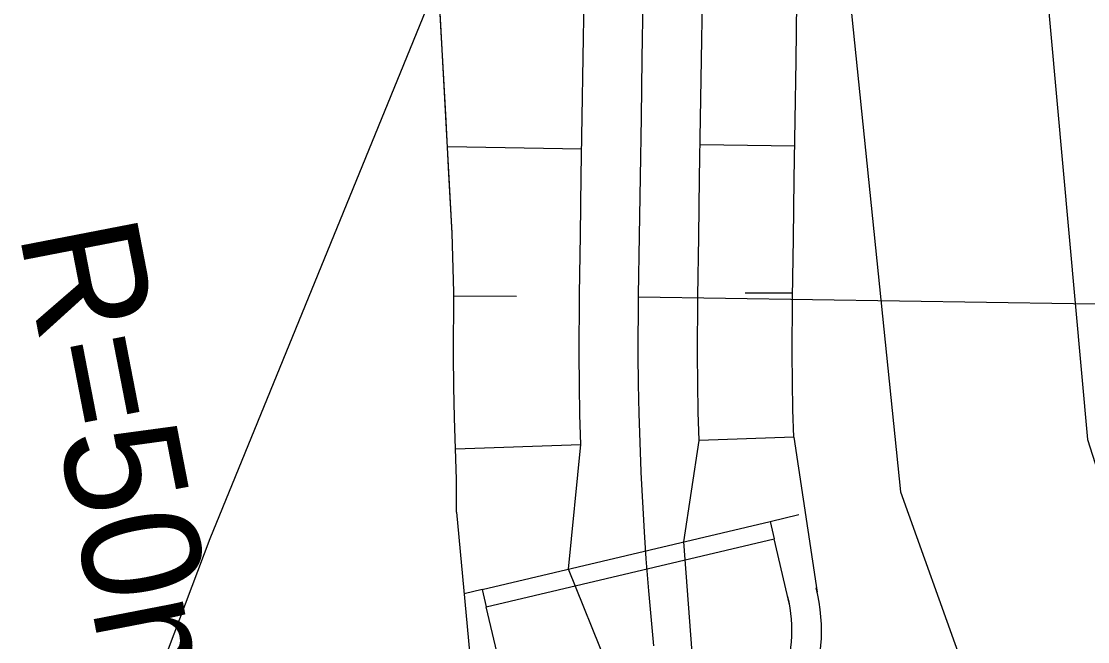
# Model space of a CAD drawing. Extents: x -583721 to -583071, y -1166145 to -1165065.
# Drawn here: x -583479.61 to -583461.59, y -1165305.66 to -1165295.18 of the extents above; entities that cross this region are included whole.
import ezdxf

# ---------------------------------------------------------------- set-up
doc = ezdxf.new("R2010")
doc.units = 0
for name, color, linetype in [('01_DOPRAVA', 7, 'Continuous'), ('03_PC_POPIS_NAVRH', 7, 'Continuous'), ('14', 7, 'Continuous'), ('21', 7, 'Continuous'), ('Default', 7, 'Continuous'), ('KOTY', 7, 'Continuous'), ('TISK', 7, 'Continuous')]:
    doc.layers.add(name, color=color, linetype=linetype)

msp = doc.modelspace()

# ---------------------------------------------------------------- linework, layer by layer
at = {"layer": '01_DOPRAVA'}
msp.add_lwpolyline([(-583479.19, -1165311.26), (-583476.42, -1165303.92), (-583472.55, -1165294.46), (-583473.2, -1165285.59), (-583473.93, -1165271.71), (-583474.02, -1165266.7), (-583469.49, -1165257.18), (-583464.2, -1165245.36), (-583457.16, -1165229.52), (-583453.53, -1165221.51), (-583450.9, -1165215.7), (-583447.13, -1165205.68)], dxfattribs=at)
at = {"layer": '03_PC_POPIS_NAVRH'}
for points in [[(-583467.84, -1165272.94), (-583464.75, -1165303.13)], [(-583462.94, -1165287.3), (-583461.59, -1165302.25)], [(-583461.59, -1165302.25), (-583452.7, -1165330.11), (-583439.53, -1165361.89), (-583424.49, -1165398.09), (-583411.01, -1165432.01), (-583399.44, -1165466.53), (-583397.85, -1165474.11)], [(-583464.75, -1165303.13), (-583454.71, -1165331.15), (-583441.76, -1165362.61), (-583427, -1165399.08), (-583414.01, -1165432.94), (-583402.68, -1165467.21), (-583401.88, -1165473.68), (-583399.3, -1165487.37), (-583400.15, -1165499.25), (-583403.33, -1165538.26), (-583407.25, -1165561.02), (-583404.58, -1165574.64), (-583401.09, -1165602.76), (-583401.09, -1165613.37), (-583400.94, -1165621.86)]]:
    msp.add_lwpolyline(points, dxfattribs=at)
at = {"layer": '14'}
for p, q in [((-583472.407, -1165297.299), (-583470.137, -1165297.334)), ((-583466.536, -1165297.291), (-583468.136, -1165297.266)), ((-583467.375, -1165299.768), (-583466.575, -1165299.771)), ((-583471.238, -1165299.831), (-583472.3, -1165299.828)), ((-583466.552, -1165302.211), (-583468.151, -1165302.266)), ((-583472.271, -1165302.405), (-583470.15, -1165302.333))]:
    msp.add_line(p, q, dxfattribs=at)
at = {"layer": '21'}
for p, q in [((-583468.414, -1165303.978), (-583468.151, -1165302.266)), ((-583466.552, -1165302.211), (-583466.158, -1165304.826)), ((-583470.36, -1165304.439), (-583470.15, -1165302.333)), ((-583472.256, -1165303.478), (-583471.996, -1165306.209)), ((-583466.954, -1165303.632), (-583466.468, -1165303.516)), ((-583466.954, -1165303.632), (-583466.885, -1165303.924)), ((-583466.625, -1165305.034), (-583466.885, -1165303.924)), ((-583468.239, -1165306.3), (-583468.414, -1165303.978)), ((-583469.486, -1165306.611), (-583470.36, -1165304.439)), ((-583471.82, -1165304.785), (-583472.125, -1165304.857)), ((-583471.82, -1165304.785), (-583471.751, -1165305.077)), ((-583471.494, -1165306.151), (-583471.751, -1165305.077))]:
    msp.add_line(p, q, dxfattribs=at)
for points in [[(-583472.256, -1165303.478), (-583472.252, -1165302.946), (-583472.253, -1165302.926), (-583472.29, -1165301.884), (-583472.301, -1165301.357), (-583472.306, -1165300.822), (-583472.3, -1165299.787), (-583472.299, -1165299.761), (-583472.328, -1165298.76), (-583472.654, -1165292.754)], [(-583472.256, -1165303.478), (-583472.252, -1165302.946), (-583472.253, -1165302.926), (-583472.29, -1165301.884), (-583472.301, -1165301.357), (-583472.306, -1165300.822), (-583472.3, -1165299.787), (-583472.299, -1165299.761), (-583472.328, -1165298.76), (-583472.382, -1165297.759), (-583472.436, -1165296.758), (-583472.491, -1165295.757), (-583472.545, -1165294.756)], [(-583470.15, -1165302.333), (-583470.167, -1165301.833), (-583470.177, -1165301.327), (-583470.181, -1165300.813), (-583470.176, -1165299.82), (-583470.175, -1165299.793), (-583470.16, -1165298.794), (-583470.145, -1165297.794), (-583470.129, -1165296.794), (-583470.114, -1165295.794), (-583470.098, -1165294.794)], [(-583468.151, -1165302.266), (-583468.168, -1165301.785), (-583468.177, -1165301.299), (-583468.181, -1165300.805), (-583468.176, -1165299.851), (-583468.176, -1165299.824), (-583468.16, -1165298.824), (-583468.145, -1165297.825), (-583468.129, -1165296.825), (-583468.114, -1165295.825), (-583468.098, -1165294.825)], [(-583466.552, -1165302.211), (-583466.568, -1165301.746), (-583466.577, -1165301.276), (-583466.581, -1165300.798), (-583466.576, -1165299.876), (-583466.576, -1165299.849), (-583466.56, -1165298.849), (-583466.545, -1165297.849), (-583466.53, -1165296.849), (-583466.514, -1165295.849), (-583466.499, -1165294.85)]]:
    msp.add_lwpolyline(points, dxfattribs=at)
for centre, major_axis, start_param, end_param in [((-583469.085, -1165305.482), (2.881, 0.838), 4.949313, 6.245248), ((-583469.086, -1165305.476), (-2.401, -0.698), 1.866555, 3.091327)]:
    msp.add_ellipse(centre, major_axis=major_axis, ratio=0.99995, start_param=start_param, end_param=end_param, dxfattribs=at)
at = {"layer": 'Default'}
for p, q in [((-583471.82, -1165304.785), (-583466.954, -1165303.632)), ((-583471.751, -1165305.077), (-583466.885, -1165303.924))]:
    msp.add_line(p, q, dxfattribs=at)
at = {"layer": 'KOTY'}
msp.add_lwpolyline([(-583468.918, -1165305.737), (-583469.005, -1165304.804), (-583469.048, -1165304.265), (-583469.079, -1165303.807), (-583469.133, -1165302.808), (-583469.134, -1165302.79), (-583469.167, -1165301.809), (-583469.177, -1165301.313), (-583469.181, -1165300.809), (-583469.176, -1165299.836), (-583469.175, -1165299.809), (-583469.16, -1165298.809), (-583469.145, -1165297.809), (-583469.129, -1165296.809), (-583469.114, -1165295.809), (-583469.098, -1165294.81)], dxfattribs=at)
at = {"layer": 'TISK'}
msp.add_lwpolyline([(-583469.176, -1165299.836), (-583444.179, -1165300.221)], dxfattribs=at)

# ---------------------------------------------------------------- texts
msp.add_text('R=50m alfa=23.70%%d', height=2, rotation=280.969, dxfattribs=at).set_placement((-583479.651, -1165298.752))

doc.saveas('drawing.dxf')
